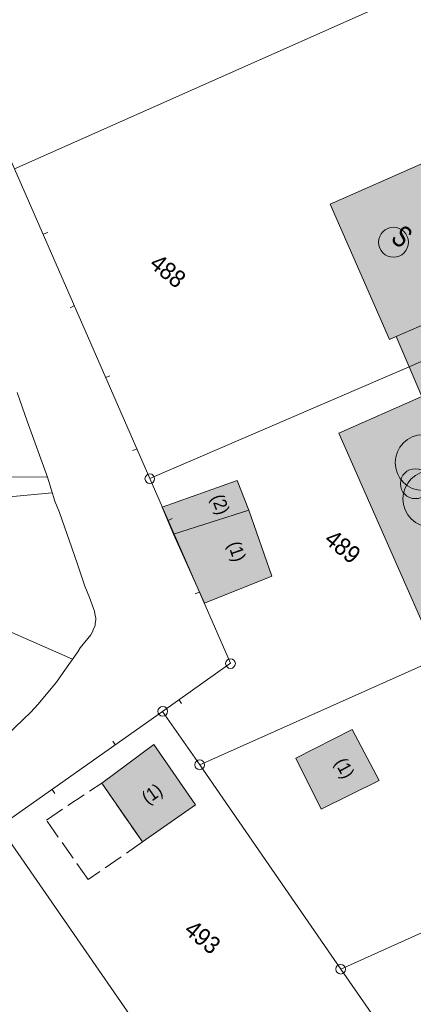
# Model space of a CAD drawing. Header units: metres. Extents: x -740 to 758, y -633 to 854.
# Tile 881 of 1056: x 311 to 337, y 62 to 125. Entities that reach past the tile are written whole.
import ezdxf

# ---------------------------------------------------------------- set-up
doc = ezdxf.new("R2010")
doc.units = ezdxf.units.M
doc.header["$MEASUREMENT"] = 0
doc.linetypes.add('1248_416', pattern=[1.664, 1.248, -0.416])
for name, color, linetype in [('Gas.LOVION', 7, 'Continuous'), ('Grundkarte.LOVION', 7, 'Continuous'), ('Grundkarte_Text.LOVION', 7, 'Continuous'), ('Strom.LOVION', 7, 'Continuous'), ('Wasser.LOVION', 7, 'Continuous')]:
    doc.layers.add(name, color=color, linetype=linetype)
doc.styles.add('ERSTELLTER_STIL_1', font='arial.ttf')

msp = doc.modelspace()

# ---------------------------------------------------------------- hatches: boundary and pattern name
at = {"layer": 'Grundkarte.LOVION', "linetype": 'Continuous', "lineweight": 18}
for points in [[(338.367, 106.411), (347.007, 110.241), (343.204, 118.913), (331.191, 113.601), (334.995, 104.928), (335.42, 105.118), (336.258, 103.19), (339.206, 104.483)], [(339.206, 104.483), (336.258, 103.19), (337.065, 101.288), (331.739, 98.935), (338.117, 84.485), (346.783, 88.347), (340.752, 101.974), (340.443, 102.712), (340.071, 102.587)], [(325.956, 93.996), (325.208, 95.903), (320.41, 94.192), (321.14, 92.461)], [(327.433, 89.766), (325.956, 93.996), (321.14, 92.461), (323.109, 88.043)], [(334.33, 76.667), (332.592, 79.926), (328.988, 78.095), (330.608, 74.825)], [(322.542, 75.101), (319.858, 78.976), (316.524, 76.493), (319.139, 72.729)]]:
    msp.add_hatch(color=9, dxfattribs=at).paths.add_polyline_path(points)

# ---------------------------------------------------------------- linework, layer by layer
at = {"layer": 'Gas.LOVION', "color": 5, "linetype": 'Continuous', "lineweight": 18}
msp.add_circle((337.146, 97.042), 1.789, dxfattribs=at)
at = {"layer": 'Grundkarte.LOVION', "color": 253, "linetype": 'Continuous', "lineweight": 18}
for points in [[(243.58, 26.918), (248.866, 30.598), (259.346, 37.977), (269.879, 45.42), (280.635, 53.004), (284.669, 55.881), (299.405, 66.277), (309.938, 73.721), (320.419, 81.1), (324.787, 84.187), (319.609, 96.035), (310.93, 115.876), (302.397, 135.435), (296.267, 149.466)], [(296.267, 149.466), (302.397, 135.435), (310.93, 115.876), (319.609, 96.035), (324.787, 84.187), (320.419, 81.1), (309.938, 73.721), (299.405, 66.277), (284.669, 55.881), (280.635, 53.004), (269.879, 45.42), (259.346, 37.977), (248.866, 30.598), (243.58, 26.918)]]:
    msp.add_lwpolyline(points, dxfattribs=at)
at = {"layer": 'Grundkarte.LOVION', "color": 8, "linetype": 'Continuous', "lineweight": 18}
for points in [[(296.267, 149.466), (302.397, 135.435), (310.93, 115.876), (319.609, 96.035), (324.787, 84.187), (320.419, 81.1), (309.938, 73.721), (299.405, 66.277), (284.669, 55.881), (280.635, 53.004), (269.879, 45.42), (259.346, 37.977), (248.866, 30.598), (243.58, 26.918), (248.866, 30.598), (261.771, 11.968)], [(324.787, 84.187), (319.609, 96.035), (310.93, 115.876), (302.397, 135.435), (296.267, 149.466)], [(342.23, 129.783), (310.93, 115.876), (302.397, 135.435)], [(313.072, 111.8), (312.759, 111.68)], [(314.49, 106.973), (314.771, 107.118)], [(317.045, 102.612), (316.79, 102.498)], [(318.489, 97.817), (318.802, 97.936)], [(321.043, 93.456), (320.788, 93.343)], [(322.519, 88.635), (322.774, 88.749)], [(280.635, 53.004), (284.669, 55.881), (299.405, 66.277), (309.938, 73.721), (320.419, 81.1), (324.787, 84.187)], [(321.64, 81.604), (321.468, 81.853)], [(317.236, 79.193), (317.408, 78.943)], [(313.514, 75.844), (313.342, 76.093)]]:
    msp.add_lwpolyline(points, dxfattribs=at)
for points in [[(348.196, 105.332), (340.752, 101.974), (340.443, 102.712), (340.071, 102.587), (339.206, 104.483), (336.258, 103.19), (319.609, 96.035), (310.93, 115.876), (342.23, 129.783), (343.441, 127.064), (344.571, 124.574), (344.615, 124.43), (341.418, 122.965), (343.204, 118.913), (347.007, 110.241), (348.685, 106.385)], [(338.367, 106.411), (339.206, 104.483), (336.258, 103.19), (335.42, 105.118), (334.995, 104.928), (331.191, 113.601), (343.204, 118.913), (347.007, 110.241)], [(348.812, 100.25), (352.763, 90.971), (346.783, 88.347), (322.823, 77.67), (320.419, 81.1), (324.787, 84.187), (319.609, 96.035), (336.258, 103.19), (339.206, 104.483), (340.071, 102.587), (340.443, 102.712), (340.752, 101.974), (348.196, 105.332), (347.972, 103.094), (348.579, 100.818)], [(339.206, 104.483), (340.071, 102.587), (340.443, 102.712), (340.752, 101.974), (346.783, 88.347), (338.117, 84.485), (331.739, 98.935), (337.065, 101.288), (336.258, 103.19)], [(325.956, 93.996), (321.14, 92.461), (320.41, 94.192), (325.208, 95.903)], [(327.433, 89.766), (323.109, 88.043), (321.14, 92.461), (325.956, 93.996)], [(322.823, 77.67), (346.783, 88.347), (352.763, 90.971), (358.826, 76.727), (353.021, 74.12), (344.361, 70.2), (331.876, 64.575)], [(309.938, 73.721), (320.419, 81.1), (322.823, 77.67), (331.876, 64.575), (337.933, 55.828), (343.308, 48.018), (345.406, 45.002), (340.228, 41.126), (338.442, 39.74), (335.135, 37.289), (332.795, 40.666), (327.453, 48.449)], [(334.33, 76.667), (330.608, 74.825), (328.988, 78.095), (332.592, 79.926)], [(322.542, 75.101), (319.139, 72.729), (316.524, 76.493), (319.858, 78.976)], [(343.308, 48.018), (337.933, 55.828), (331.876, 64.575), (344.361, 70.2), (353.021, 74.12), (358.826, 76.727), (360.672, 72.356), (361.1, 71.304), (366.746, 63.433), (363.655, 59.673), (361.587, 57.549), (359.045, 55.439), (355.919, 52.946), (352.952, 50.646), (350.61, 48.91), (348.903, 47.62), (345.406, 45.002)], [(324.839, 29.543), (322.289, 33.254), (316.888, 41.032), (299.405, 66.277), (309.938, 73.721), (327.453, 48.449), (332.795, 40.666), (335.135, 37.289), (330.233, 33.617), (328.586, 32.333)]]:
    msp.add_lwpolyline(points, close=True, dxfattribs=at)
at = {"layer": 'Grundkarte.LOVION', "color": 251, "linetype": 'Continuous', "lineweight": 13}
for points in [[(336.258, 103.19), (335.42, 105.118), (338.367, 106.411), (339.206, 104.483)], [(337.065, 101.288), (336.258, 103.19), (339.206, 104.483), (340.071, 102.587)]]:
    msp.add_lwpolyline(points, close=True, dxfattribs=at)
at = {"layer": 'Grundkarte.LOVION', "color": 7, "linetype": 'Continuous', "lineweight": 13}
for points in [[(299.767, 96.134), (313.041, 96.102), (311.743, 99.699), (311.092, 101.527)], [(310.484, 79.626), (311.484, 80.581), (311.971, 81.042), (312.426, 81.53), (313.615, 82.976), (314.058, 83.581), (314.992, 84.914), (315.144, 85.165), (315.831, 86.001), (315.905, 86.156), (316.025, 86.434), (316.099, 86.589), (316.114, 86.738), (316.135, 86.829), (316.149, 86.978), (316.138, 87.095), (316.094, 87.238), (316.066, 87.531), (315.99, 87.701), (315.746, 88.387), (315.437, 89.125), (314.975, 90.528), (314.605, 91.585), (313.823, 93.844), (313.514, 94.582), (313.041, 96.102)], [(300.283, 93.88), (313.346, 95.098)], [(299.738, 90.989), (314.654, 84.438)]]:
    msp.add_lwpolyline(points, dxfattribs=at)
at = {"layer": 'Grundkarte.LOVION', "color": 8, "linetype": '1248_416', "lineweight": 18}
msp.add_lwpolyline([(319.139, 72.729), (315.65, 70.319), (312.972, 74.135), (316.524, 76.493)], close=True, dxfattribs=at)
at = {"layer": 'Grundkarte.LOVION', "color": 9, "linetype": 'Continuous', "lineweight": 18}
for centre, radius in [((319.611, 96.008), 0.31), ((324.787, 84.165), 0.311), ((320.443, 81.101), 0.312), ((322.805, 77.674), 0.313), ((331.857, 64.574), 0.312)]:
    msp.add_circle(centre, radius, dxfattribs=at)
at = {"layer": 'Strom.LOVION', "color": 1, "linetype": 'Continuous', "lineweight": 18}
for centre in [(335.246, 111.167), (336.649, 95.693)]:
    msp.add_circle(centre, 0.959, dxfattribs=at)
at = {"layer": 'Wasser.LOVION', "color": 94, "linetype": 'Continuous', "lineweight": 18}
msp.add_circle((337.662, 94.716), 1.811, dxfattribs=at)

# ---------------------------------------------------------------- texts
at = {"layer": 'Grundkarte_Text.LOVION', "color": 7, "linetype": 'Continuous', "lineweight": 13, "attachment_point": 7, "style": 'ERSTELLTER_STIL_1'}
for s, insert, char_height, rotation in [('{\\A1;\\W0.89450x;488}', (319.503, 109.632), 1.12429, 320.58572), ('{\\A1;\\W0.89449x;(2)}', (323.296, 94.721), 0.83072, 291.33659), ('{\\A1;\\W0.89449x;489}', (330.718, 91.961), 1.12433, 320.58386), ('{\\A1;\\W0.89448x;(1)}', (324.367, 91.737), 0.83074, 289.15622), ('{\\A1;\\W0.89449x;(1)}', (331.23, 77.708), 0.83073, 298.41742), ('{\\A1;\\W0.89449x;(1)}', (319.606, 74.913), 0.83074, 34.87358), ('{\\A1;\\W0.89449x;493}', (321.727, 66.933), 1.12433, 320.58386)]:
    msp.add_mtext(s, dxfattribs=dict(at, insert=insert, char_height=char_height, rotation=rotation))
at = {"layer": 'Strom.LOVION', "color": 1, "linetype": 'Continuous', "lineweight": 18, "insert": (334.991, 111.289), "char_height": 1.37441, "attachment_point": 7, "rotation": 320.58413, "style": 'ERSTELLTER_STIL_1'}
msp.add_mtext('{\\A1;\\W0.71557x;S}', dxfattribs=at)

doc.saveas('drawing.dxf')
